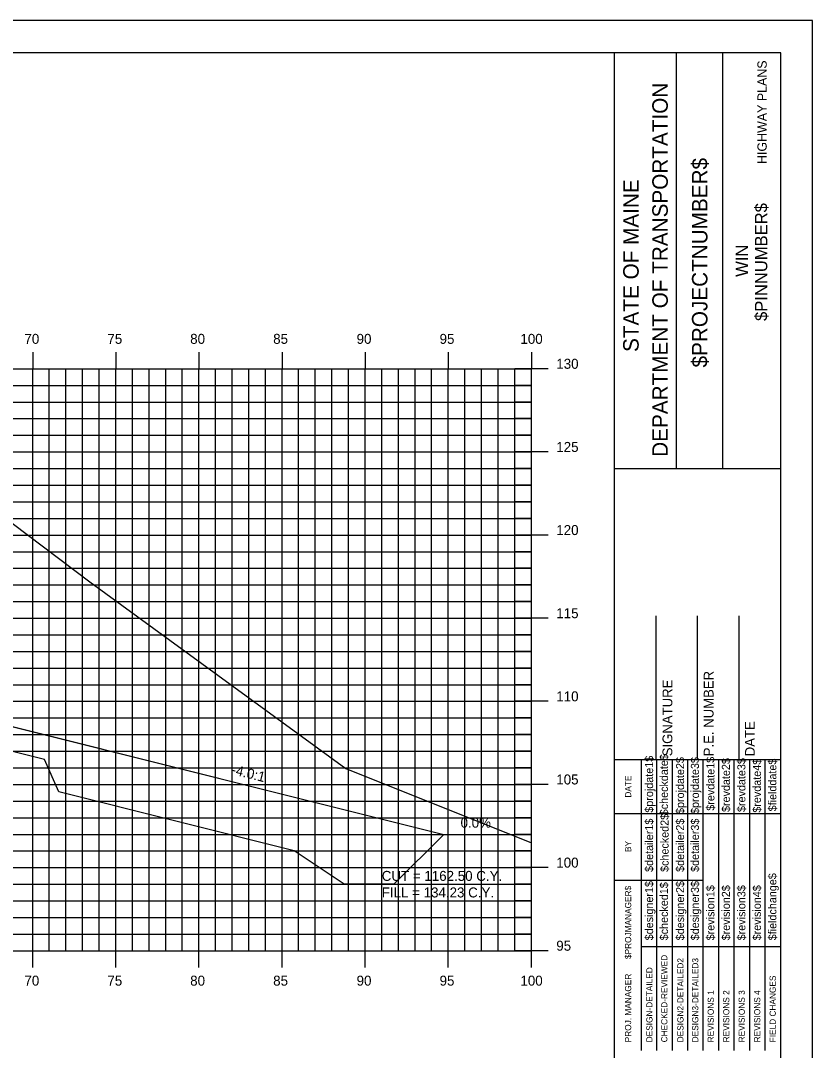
# Model space of a CAD drawing. Extents: x 850598 to 870284, y 366541 to 366651.
# Drawn here: x 855820.6 to 855868.2, y 366589.2 to 366651.2 of the extents above; entities that cross this region are included whole.
import ezdxf

# ---------------------------------------------------------------- set-up
doc = ezdxf.new("R2010")
doc.units = 0
for name, color, linetype in [('ANNOTATION', 7, 'Continuous'), ('BORDER', 7, 'Continuous'), ('D_Drainage_RipRap', 7, 'Continuous'), ('D_Roadway_Centerline', 7, 'Continuous'), ('D_Roadway_SlopeLines', 7, 'Continuous'), ('D_Text_Standard', 7, 'Continuous'), ('H_V ANNOTATION', 7, 'Continuous'), ('HIGHWAY_TITLE', 7, 'Continuous'), ('MAJOR', 7, 'Continuous'), ('MINOR', 7, 'Continuous'), ('PLOT BOUNDARY', 7, 'Continuous'), ('S_Roadway_Centerline', 7, 'Continuous')]:
    doc.layers.add(name, color=color, linetype=linetype)

msp = doc.modelspace()

# ---------------------------------------------------------------- linework, layer by layer
at = {"layer": 'BORDER'}
for p, q in [((855866.298, 366649.225), (855706.298, 366649.225)), ((855856.298, 366544.225), (855856.298, 366649.225)), ((855860.026, 366624.222), (855860.026, 366649.222)), ((855862.821, 366624.222), (855862.821, 366649.222)), ((855866.298, 366544.225), (855866.298, 366649.225)), ((855856.299, 366624.219), (855866.298, 366624.219)), ((855858.798, 366606.728), (855858.798, 366615.376)), ((855861.298, 366606.728), (855861.298, 366615.376)), ((855863.798, 366606.728), (855863.798, 366615.376)), ((855856.298, 366606.728), (855866.298, 366606.728))]:
    msp.add_line(p, q, dxfattribs=at)
for points in [[(855857.913, 366603.478), (855857.913, 366606.728)], [(855858.845, 366589.231), (855858.845, 366606.728)], [(855859.777, 366606.728), (855859.777, 366589.231)], [(855860.708, 366589.231), (855860.708, 366606.728)], [(855861.64, 366589.231), (855861.64, 366606.728)], [(855862.572, 366589.231), (855862.572, 366606.728)], [(855863.504, 366589.231), (855863.504, 366606.728)], [(855864.435, 366589.231), (855864.435, 366606.728)], [(855865.367, 366589.231), (855865.367, 366606.728)], [(855857.913, 366589.231), (855857.913, 366606.022)], [(855856.298, 366603.478), (855866.298, 366603.478)], [(855856.298, 366599.478), (855857.913, 366599.478)], [(855857.913, 366599.478), (855861.639, 366599.478)], [(855857.913, 366595.478), (855866.298, 366595.478)]]:
    msp.add_lwpolyline(points, dxfattribs=at)
at = {"layer": 'D_Drainage_RipRap'}
msp.add_lwpolyline([(855822.006, 366608.225), (855836.17, 366604.688), (855846.032, 366602.225), (855843.032, 366599.225), (855840.032, 366599.225), (855837.032, 366601.238), (855822.868, 366604.775), (855822.006, 366606.725), (855774.297, 366618.639), (855774.297, 366620.139)], close=True, dxfattribs=at)
at = {"layer": 'D_Roadway_Centerline'}
msp.add_lwpolyline([(855723.355, 366617.945), (855726.297, 366618.926), (855730.1, 366620.193), (855736.297, 366622.259), (855740.297, 366622.499), (855751.297, 366622.829), (855762.297, 366622.499), (855766.297, 366622.259), (855768.297, 366622.139), (855774.297, 366620.139), (855822.006, 366608.225), (855836.17, 366604.688), (855846.032, 366602.225), (855850.032, 366602.225)], dxfattribs=at)
at = {"layer": 'D_Roadway_SlopeLines'}
msp.add_lwpolyline([(855774.297, 366620.139), (855846.032, 366602.225), (855846.032, 366602.225)], dxfattribs=at)
at = {"layer": 'MAJOR'}
for p, q in [((855821.297, 366631.227), (855821.297, 366630.225)), ((855821.297, 366631.227), (855821.297, 366630.225)), ((855826.297, 366631.227), (855826.297, 366630.225)), ((855826.297, 366631.227), (855826.297, 366630.225)), ((855831.297, 366631.227), (855831.297, 366630.225)), ((855831.297, 366631.227), (855831.297, 366630.225)), ((855836.297, 366631.227), (855836.297, 366630.225)), ((855836.297, 366631.227), (855836.297, 366630.225)), ((855841.297, 366631.227), (855841.297, 366630.225)), ((855841.297, 366631.227), (855841.297, 366630.225)), ((855846.297, 366631.227), (855846.297, 366630.225)), ((855846.297, 366631.227), (855846.297, 366630.225)), ((855851.297, 366631.227), (855851.297, 366630.225)), ((855851.297, 366631.227), (855851.297, 366630.225)), ((855711.297, 366630.225), (855851.297, 366630.225)), ((855711.297, 366630.225), (855851.297, 366630.225)), ((855711.297, 366630.225), (855851.297, 366630.225)), ((855711.297, 366630.225), (855851.297, 366630.225)), ((855821.297, 366595.225), (855821.297, 366630.225)), ((855821.297, 366595.225), (855821.297, 366630.225)), ((855826.297, 366595.225), (855826.297, 366630.225)), ((855826.297, 366595.225), (855826.297, 366630.225)), ((855831.297, 366595.225), (855831.297, 366630.225)), ((855831.297, 366595.225), (855831.297, 366630.225)), ((855836.297, 366595.225), (855836.297, 366630.225)), ((855836.297, 366595.225), (855836.297, 366630.225)), ((855841.297, 366595.225), (855841.297, 366630.225)), ((855841.297, 366595.225), (855841.297, 366630.225)), ((855846.297, 366595.225), (855846.297, 366630.225)), ((855846.297, 366595.225), (855846.297, 366630.225)), ((855852.299, 366630.225), (855850.295, 366630.225)), ((855852.299, 366630.225), (855850.295, 366630.225)), ((855851.297, 366595.225), (855851.297, 366630.225)), ((855851.297, 366595.225), (855851.297, 366630.225)), ((855851.297, 366595.225), (855851.297, 366630.225)), ((855851.297, 366595.225), (855851.297, 366630.225)), ((855711.297, 366625.225), (855851.297, 366625.225)), ((855711.297, 366625.225), (855851.297, 366625.225)), ((855852.299, 366625.225), (855850.295, 366625.225)), ((855852.299, 366625.225), (855850.295, 366625.225)), ((855711.297, 366620.225), (855851.297, 366620.225)), ((855711.297, 366620.225), (855851.297, 366620.225)), ((855852.299, 366620.225), (855850.295, 366620.225)), ((855852.299, 366620.225), (855850.295, 366620.225)), ((855711.297, 366615.225), (855851.297, 366615.225)), ((855711.297, 366615.225), (855851.297, 366615.225)), ((855852.299, 366615.225), (855850.295, 366615.225)), ((855852.299, 366615.225), (855850.295, 366615.225)), ((855711.297, 366610.225), (855851.297, 366610.225)), ((855711.297, 366610.225), (855851.297, 366610.225)), ((855852.299, 366610.225), (855850.295, 366610.225)), ((855852.299, 366610.225), (855850.295, 366610.225)), ((855711.297, 366605.225), (855851.297, 366605.225)), ((855711.297, 366605.225), (855851.297, 366605.225)), ((855852.299, 366605.225), (855850.295, 366605.225)), ((855852.299, 366605.225), (855850.295, 366605.225)), ((855711.297, 366600.225), (855851.297, 366600.225)), ((855711.297, 366600.225), (855851.297, 366600.225)), ((855852.299, 366600.225), (855850.295, 366600.225)), ((855852.299, 366600.225), (855850.295, 366600.225)), ((855711.297, 366595.225), (855851.297, 366595.225)), ((855711.297, 366595.225), (855851.297, 366595.225)), ((855711.297, 366595.225), (855851.297, 366595.225)), ((855711.297, 366595.225), (855851.297, 366595.225)), ((855821.297, 366594.223), (855821.297, 366595.225)), ((855821.297, 366594.223), (855821.297, 366595.225)), ((855826.297, 366594.223), (855826.297, 366595.225)), ((855826.297, 366594.223), (855826.297, 366595.225)), ((855831.297, 366594.223), (855831.297, 366595.225)), ((855831.297, 366594.223), (855831.297, 366595.225)), ((855836.297, 366594.223), (855836.297, 366595.225)), ((855836.297, 366594.223), (855836.297, 366595.225)), ((855841.297, 366594.223), (855841.297, 366595.225)), ((855841.297, 366594.223), (855841.297, 366595.225)), ((855846.297, 366594.223), (855846.297, 366595.225)), ((855846.297, 366594.223), (855846.297, 366595.225)), ((855852.299, 366595.225), (855850.295, 366595.225)), ((855852.299, 366595.225), (855850.295, 366595.225)), ((855851.297, 366594.223), (855851.297, 366595.225)), ((855851.297, 366594.223), (855851.297, 366595.225))]:
    msp.add_line(p, q, dxfattribs=at)
at = {"layer": 'MINOR'}
for p, q in [((855822.297, 366595.225), (855822.297, 366630.225)), ((855822.297, 366595.225), (855822.297, 366630.225)), ((855823.297, 366595.225), (855823.297, 366630.225)), ((855823.297, 366595.225), (855823.297, 366630.225)), ((855824.297, 366595.225), (855824.297, 366630.225)), ((855824.297, 366595.225), (855824.297, 366630.225)), ((855825.297, 366595.225), (855825.297, 366630.225)), ((855825.297, 366595.225), (855825.297, 366630.225)), ((855827.297, 366595.225), (855827.297, 366630.225)), ((855827.297, 366595.225), (855827.297, 366630.225)), ((855828.297, 366595.225), (855828.297, 366630.225)), ((855828.297, 366595.225), (855828.297, 366630.225)), ((855829.297, 366595.225), (855829.297, 366630.225)), ((855829.297, 366595.225), (855829.297, 366630.225)), ((855830.297, 366595.225), (855830.297, 366630.225)), ((855830.297, 366595.225), (855830.297, 366630.225)), ((855832.297, 366595.225), (855832.297, 366630.225)), ((855832.297, 366595.225), (855832.297, 366630.225)), ((855833.297, 366595.225), (855833.297, 366630.225)), ((855833.297, 366595.225), (855833.297, 366630.225)), ((855834.297, 366595.225), (855834.297, 366630.225)), ((855834.297, 366595.225), (855834.297, 366630.225)), ((855835.297, 366595.225), (855835.297, 366630.225)), ((855835.297, 366595.225), (855835.297, 366630.225)), ((855837.297, 366595.225), (855837.297, 366630.225)), ((855837.297, 366595.225), (855837.297, 366630.225)), ((855838.297, 366595.225), (855838.297, 366630.225)), ((855838.297, 366595.225), (855838.297, 366630.225)), ((855839.297, 366595.225), (855839.297, 366630.225)), ((855839.297, 366595.225), (855839.297, 366630.225)), ((855840.297, 366595.225), (855840.297, 366630.225)), ((855840.297, 366595.225), (855840.297, 366630.225)), ((855842.297, 366595.225), (855842.297, 366630.225)), ((855842.297, 366595.225), (855842.297, 366630.225)), ((855843.297, 366595.225), (855843.297, 366630.225)), ((855843.297, 366595.225), (855843.297, 366630.225)), ((855844.297, 366595.225), (855844.297, 366630.225)), ((855844.297, 366595.225), (855844.297, 366630.225)), ((855845.297, 366595.225), (855845.297, 366630.225)), ((855845.297, 366595.225), (855845.297, 366630.225)), ((855847.297, 366595.225), (855847.297, 366630.225)), ((855847.297, 366595.225), (855847.297, 366630.225)), ((855848.297, 366595.225), (855848.297, 366630.225)), ((855848.297, 366595.225), (855848.297, 366630.225)), ((855849.297, 366595.225), (855849.297, 366630.225)), ((855849.297, 366595.225), (855849.297, 366630.225)), ((855850.297, 366595.225), (855850.297, 366630.225)), ((855850.297, 366595.225), (855850.297, 366630.225)), ((855711.297, 366629.225), (855851.297, 366629.225)), ((855711.297, 366629.225), (855851.297, 366629.225)), ((855851.297, 366629.225), (855850.295, 366629.225)), ((855851.297, 366629.225), (855850.295, 366629.225)), ((855711.297, 366628.225), (855851.297, 366628.225)), ((855711.297, 366628.225), (855851.297, 366628.225)), ((855851.297, 366628.225), (855850.295, 366628.225)), ((855851.297, 366628.225), (855850.295, 366628.225)), ((855711.297, 366627.225), (855851.297, 366627.225)), ((855711.297, 366627.225), (855851.297, 366627.225)), ((855851.297, 366627.225), (855850.295, 366627.225)), ((855851.297, 366627.225), (855850.295, 366627.225)), ((855711.297, 366626.225), (855851.297, 366626.225)), ((855711.297, 366626.225), (855851.297, 366626.225)), ((855851.297, 366626.225), (855850.295, 366626.225)), ((855851.297, 366626.225), (855850.295, 366626.225)), ((855711.297, 366624.225), (855851.297, 366624.225)), ((855711.297, 366624.225), (855851.297, 366624.225)), ((855851.297, 366624.225), (855850.295, 366624.225)), ((855851.297, 366624.225), (855850.295, 366624.225)), ((855711.297, 366623.225), (855851.297, 366623.225)), ((855711.297, 366623.225), (855851.297, 366623.225)), ((855851.297, 366623.225), (855850.295, 366623.225)), ((855851.297, 366623.225), (855850.295, 366623.225)), ((855711.297, 366622.225), (855851.297, 366622.225)), ((855711.297, 366622.225), (855851.297, 366622.225)), ((855851.297, 366622.225), (855850.295, 366622.225)), ((855851.297, 366622.225), (855850.295, 366622.225)), ((855711.297, 366621.225), (855851.297, 366621.225)), ((855711.297, 366621.225), (855851.297, 366621.225)), ((855851.297, 366621.225), (855850.295, 366621.225)), ((855851.297, 366621.225), (855850.295, 366621.225)), ((855711.297, 366619.225), (855851.297, 366619.225)), ((855711.297, 366619.225), (855851.297, 366619.225)), ((855851.297, 366619.225), (855850.295, 366619.225)), ((855851.297, 366619.225), (855850.295, 366619.225)), ((855711.297, 366618.225), (855851.297, 366618.225)), ((855711.297, 366618.225), (855851.297, 366618.225)), ((855851.297, 366618.225), (855850.295, 366618.225)), ((855851.297, 366618.225), (855850.295, 366618.225)), ((855711.297, 366617.225), (855851.297, 366617.225)), ((855711.297, 366617.225), (855851.297, 366617.225)), ((855851.297, 366617.225), (855850.295, 366617.225)), ((855851.297, 366617.225), (855850.295, 366617.225)), ((855711.297, 366616.225), (855851.297, 366616.225)), ((855711.297, 366616.225), (855851.297, 366616.225)), ((855851.297, 366616.225), (855850.295, 366616.225)), ((855851.297, 366616.225), (855850.295, 366616.225)), ((855711.297, 366614.225), (855851.297, 366614.225)), ((855711.297, 366614.225), (855851.297, 366614.225)), ((855851.297, 366614.225), (855850.295, 366614.225)), ((855851.297, 366614.225), (855850.295, 366614.225)), ((855711.297, 366613.225), (855851.297, 366613.225)), ((855711.297, 366613.225), (855851.297, 366613.225)), ((855851.297, 366613.225), (855850.295, 366613.225)), ((855851.297, 366613.225), (855850.295, 366613.225)), ((855711.297, 366612.225), (855851.297, 366612.225)), ((855711.297, 366612.225), (855851.297, 366612.225)), ((855851.297, 366612.225), (855850.295, 366612.225)), ((855851.297, 366612.225), (855850.295, 366612.225)), ((855711.297, 366611.225), (855851.297, 366611.225)), ((855711.297, 366611.225), (855851.297, 366611.225)), ((855851.297, 366611.225), (855850.295, 366611.225)), ((855851.297, 366611.225), (855850.295, 366611.225)), ((855711.297, 366609.225), (855851.297, 366609.225)), ((855711.297, 366609.225), (855851.297, 366609.225)), ((855851.297, 366609.225), (855850.295, 366609.225)), ((855851.297, 366609.225), (855850.295, 366609.225)), ((855711.297, 366608.225), (855851.297, 366608.225)), ((855711.297, 366608.225), (855851.297, 366608.225)), ((855851.297, 366608.225), (855850.295, 366608.225)), ((855851.297, 366608.225), (855850.295, 366608.225)), ((855711.297, 366607.225), (855851.297, 366607.225)), ((855711.297, 366607.225), (855851.297, 366607.225)), ((855851.297, 366607.225), (855850.295, 366607.225)), ((855851.297, 366607.225), (855850.295, 366607.225)), ((855711.297, 366606.225), (855851.297, 366606.225)), ((855711.297, 366606.225), (855851.297, 366606.225)), ((855851.297, 366606.225), (855850.295, 366606.225)), ((855851.297, 366606.225), (855850.295, 366606.225)), ((855711.297, 366604.225), (855851.297, 366604.225)), ((855711.297, 366604.225), (855851.297, 366604.225)), ((855851.297, 366604.225), (855850.295, 366604.225)), ((855851.297, 366604.225), (855850.295, 366604.225)), ((855711.297, 366603.225), (855851.297, 366603.225)), ((855711.297, 366603.225), (855851.297, 366603.225)), ((855851.297, 366603.225), (855850.295, 366603.225)), ((855851.297, 366603.225), (855850.295, 366603.225)), ((855711.297, 366602.225), (855851.297, 366602.225)), ((855711.297, 366602.225), (855851.297, 366602.225)), ((855851.297, 366602.225), (855850.295, 366602.225)), ((855851.297, 366602.225), (855850.295, 366602.225)), ((855711.297, 366601.225), (855851.297, 366601.225)), ((855711.297, 366601.225), (855851.297, 366601.225)), ((855851.297, 366601.225), (855850.295, 366601.225)), ((855851.297, 366601.225), (855850.295, 366601.225)), ((855711.297, 366599.225), (855851.297, 366599.225)), ((855711.297, 366599.225), (855851.297, 366599.225)), ((855851.297, 366599.225), (855850.295, 366599.225)), ((855851.297, 366599.225), (855850.295, 366599.225)), ((855711.297, 366598.225), (855851.297, 366598.225)), ((855711.297, 366598.225), (855851.297, 366598.225)), ((855851.297, 366598.225), (855850.295, 366598.225)), ((855851.297, 366598.225), (855850.295, 366598.225)), ((855711.297, 366597.225), (855851.297, 366597.225)), ((855711.297, 366597.225), (855851.297, 366597.225)), ((855851.297, 366597.225), (855850.295, 366597.225)), ((855851.297, 366597.225), (855850.295, 366597.225)), ((855711.297, 366596.225), (855851.297, 366596.225)), ((855711.297, 366596.225), (855851.297, 366596.225)), ((855851.297, 366596.225), (855850.295, 366596.225)), ((855851.297, 366596.225), (855850.295, 366596.225))]:
    msp.add_line(p, q, dxfattribs=at)
at = {"layer": 'PLOT BOUNDARY'}
msp.add_lwpolyline([(855698.204, 366541.166), (855868.204, 366541.166), (855868.204, 366651.166), (855698.204, 366651.166)], close=True, dxfattribs=at)
at = {"layer": 'S_Roadway_Centerline'}
msp.add_lwpolyline([(855711.297, 366617.482), (855723.109, 366617.935), (855739.093, 366618.56), (855757.042, 366618.658), (855758.426, 366618.375), (855761.468, 366617.713), (855762.013, 366617.833), (855766.911, 366618.555), (855774.37, 366620.569), (855776.953, 366621.121), (855778.059, 366621.325), (855789.228, 366621.773), (855792.965, 366621.935), (855792.979, 366621.924), (855796.804, 366621.761), (855807.843, 366621.279), (855807.852, 366621.288), (855808.945, 366621.048), (855811.621, 366620.688), (855817.589, 366621.513), (855819.133, 366621.621), (855824.744, 366617.409), (855840.14, 366606.191), (855851.297, 366601.718)], dxfattribs=at)

# ---------------------------------------------------------------- texts
at = {"layer": 'ANNOTATION'}
msp.add_text('-4.0:1', height=0.6, rotation=345.97865, dxfattribs=at).set_placement((855833.211, 366605.858))
msp.add_text('0.0%', height=0.6, dxfattribs=at).set_placement((855847.037, 366602.625))
at = {"layer": 'BORDER'}
for s, height, p in [('DEPARTMENT OF TRANSPORTATION', 0.93176, (855859.504, 366624.931)), ('$PROJECTNUMBER$', 0.93176, (855861.89, 366630.304)), ('STATE OF MAINE', 0.93176, (855857.753, 366631.237)), ('$PINNUMBER$', 0.74527, (855865.493, 366633.1)), ('WIN', 0.7453, (855864.334, 366635.755)), ('P.E. NUMBER', 0.59055, (855862.258, 366606.92)), ('SIGNATURE', 0.5906, (855859.778, 366606.92)), ('DATE', 0.5906, (855864.739, 366606.92)), ('$projdate1$', 0.48455, (855858.621, 366603.529)), ('$checkdate$', 0.48455, (855859.515, 366603.371)), ('$projdate2$', 0.48455, (855860.484, 366603.45)), ('$projdate3$', 0.48455, (855861.378, 366603.45)), ('$revdate1$', 0.4845, (855862.31, 366603.647)), ('$revdate2$', 0.4845, (855863.242, 366603.568)), ('$revdate3$', 0.4845, (855864.173, 366603.568)), ('$revdate4$', 0.4845, (855865.105, 366603.529)), ('$fielddate$', 0.48455, (855866.037, 366603.607)), ('DATE', 0.3714, (855857.302, 366604.434)), ('$checked2$', 0.4845, (855859.552, 366599.963)), ('$detailer1$', 0.48455, (855858.621, 366599.963)), ('$detailer2$', 0.48455, (855860.484, 366599.963)), ('$detailer3$', 0.48455, (855861.378, 366599.963)), ('BY', 0.3714, (855857.302, 366601.163)), ('$fieldchange$', 0.48455, (855866.037, 366595.851)), ('$PROJMANAGER$', 0.37275, (855857.302, 366594.723)), ('$designer1$', 0.48455, (855858.621, 366595.851)), ('$checked1$', 0.4845, (855859.515, 366595.851)), ('$designer2$', 0.48455, (855860.484, 366595.851)), ('$designer3$', 0.48455, (855861.378, 366595.851)), ('$revision1$', 0.48455, (855862.31, 366595.851)), ('$revision2$', 0.48455, (855863.242, 366595.851)), ('$revision3$', 0.48455, (855864.173, 366595.851)), ('$revision4$', 0.48455, (855865.105, 366595.851)), ('CHECKED-REVIEWED', 0.37275, (855859.479, 366589.716)), ('DESIGN-DETAILED', 0.37275, (855858.584, 366589.716)), ('DESIGN2-DETAILED2', 0.37275, (855860.448, 366589.716)), ('DESIGN3-DETAILED3', 0.37275, (855861.342, 366589.716)), ('PROJ. MANAGER', 0.37275, (855857.302, 366589.716)), ('FIELD CHANGES', 0.37275, (855866, 366589.716)), ('REVISIONS 1', 0.37275, (855862.274, 366589.716)), ('REVISIONS 2', 0.37275, (855863.205, 366589.716)), ('REVISIONS 3', 0.37275, (855864.137, 366589.716)), ('REVISIONS 4', 0.37275, (855865.069, 366589.716))]:
    msp.add_text(s, height=height, rotation=90, dxfattribs=at).set_placement(p)
at = {"layer": 'D_Text_Standard'}
for s, p in [('CUT = 1162.50 C.Y.', (855842.297, 366599.425)), ('FILL = 134.23 C.Y.', (855842.297, 366598.429))]:
    msp.add_text(s, height=0.6, dxfattribs=at).set_placement(p)
at = {"layer": 'H_V ANNOTATION'}
for s, p in [('70', (855820.8, 366631.725)), ('75', (855825.792, 366631.725)), ('80', (855830.773, 366631.725)), ('85', (855835.765, 366631.725)), ('90', (855840.784, 366631.725)), ('95', (855845.776, 366631.725)), ('100', (855850.639, 366631.725)), ('130', (855852.797, 366630.225)), ('125', (855852.797, 366625.225)), ('120', (855852.797, 366620.225)), ('115', (855852.797, 366615.225)), ('110', (855852.797, 366610.225)), ('105', (855852.797, 366605.225)), ('100', (855852.797, 366600.225)), ('95', (855852.797, 366595.225)), ('70', (855820.8, 366593.125)), ('75', (855825.792, 366593.125)), ('80', (855830.773, 366593.125)), ('85', (855835.765, 366593.125)), ('90', (855840.784, 366593.125)), ('95', (855845.776, 366593.125)), ('100', (855850.639, 366593.125))]:
    msp.add_text(s, height=0.6, dxfattribs=at).set_placement(p)
at = {"layer": 'HIGHWAY_TITLE'}
msp.add_text('HIGHWAY PLANS', height=0.55901, rotation=90, dxfattribs=at).set_placement((855865.456, 366642.541))

doc.saveas('drawing.dxf')
